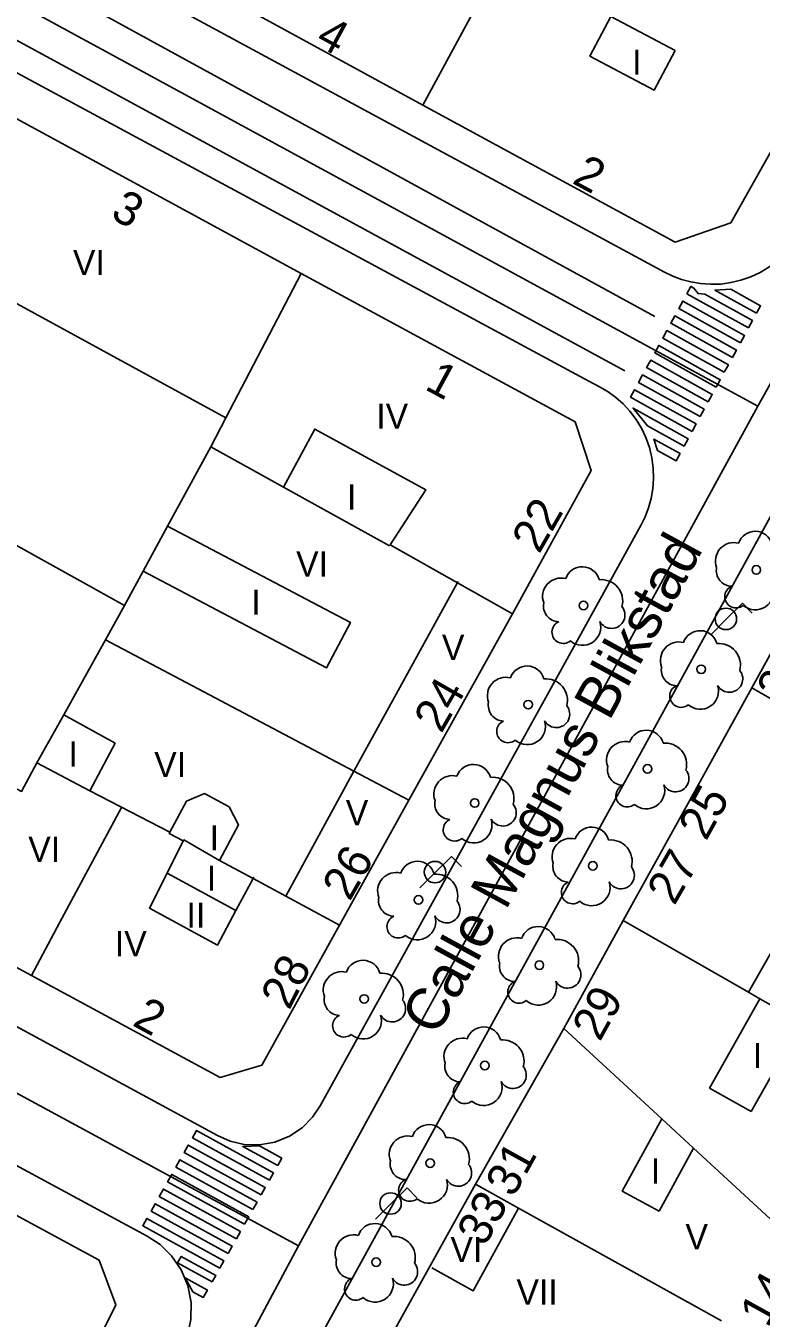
# Model space of a CAD drawing. Extents: x 282771 to 285132, y 4823109 to 4825496.
# Drawn here: x 284410.2 to 284453.9, y 4823928.7 to 4824005.5 of the extents above; entities that cross this region are included whole.
import ezdxf

# ---------------------------------------------------------------- set-up
doc = ezdxf.new("R2010")
doc.units = 0
for name, color, linetype in [('ACERA-BORDILLO', 7, 'Continuous'), ('ARBOL', 7, 'Continuous'), ('CALLE-EJE', 7, 'Continuous'), ('CALLE-TEXTO', 7, 'Continuous'), ('EDIFICIO', 7, 'Continuous'), ('FAROLA', 7, 'Continuous'), ('INTERIOR-EDIFICIO', 7, 'Continuous'), ('MEDIANERA', 7, 'Continuous'), ('NUM-LOCAL', 7, 'Continuous'), ('NUM-PORTAL', 7, 'Continuous'), ('PASO-PEATONES', 7, 'Continuous'), ('SENAL-VIARIA', 7, 'Continuous'), ('TXT-ALTURA-EDIFICIO', 7, 'Continuous')]:
    doc.layers.add(name, color=color, linetype=linetype)

msp = doc.modelspace()

# ---------------------------------------------------------------- linework, layer by layer
at = {"layer": 'ACERA-BORDILLO'}
for points in [[(284470.994, 4824019.895), (284456.253, 4823993.222), (284455.973, 4823992.765), (284455.642, 4823992.32), (284455.259, 4823991.897), (284454.828, 4823991.502), (284454.35, 4823991.145), (284453.83, 4823990.833), (284453.276, 4823990.572), (284452.695, 4823990.368), (284452.097, 4823990.225), (284451.49, 4823990.144), (284450.884, 4823990.126), (284450.289, 4823990.167), (284449.712, 4823990.265), (284449.161, 4823990.414), (284448.642, 4823990.608), (284448.159, 4823990.841), (284307.195, 4824067.118)], [(284308.707, 4824000.751), (284421.585, 4823939.515), (284422.338, 4823939.185), (284423.188, 4823938.99), (284424.096, 4823938.966), (284425.009, 4823939.129), (284425.87, 4823939.476), (284426.625, 4823939.98), (284427.241, 4823940.597), (284427.703, 4823941.278), (284444.335, 4823971.405), (284446.762, 4823975.822), (284447.001, 4823976.309), (284447.202, 4823976.833), (284447.356, 4823977.391), (284447.458, 4823977.975), (284447.502, 4823978.579), (284447.484, 4823979.195), (284447.401, 4823979.811), (284447.255, 4823980.419), (284447.046, 4823981.009), (284446.778, 4823981.57), (284446.458, 4823982.096), (284446.091, 4823982.578), (284445.687, 4823983.012), (284445.253, 4823983.395), (284444.799, 4823983.725), (284444.332, 4823984.002), (284443.655, 4823984.365), (284333.577, 4824043.77)], [(284306.14, 4823993.725), (284417.423, 4823933.533)], [(284421.353, 4823915.992), (284462.205, 4823990.465)], [(284417.423, 4823933.533), (284418.18, 4823933.031), (284418.868, 4823932.358), (284419.434, 4823931.532), (284419.83, 4823930.59), (284420.026, 4823929.587), (284420.017, 4823928.586), (284419.82, 4823927.644), (284419.471, 4823926.805), (284416.792, 4823921.715), (284400.822, 4823891.37), (284400.322, 4823890.601), (284399.648, 4823889.9), (284398.815, 4823889.322), (284397.862, 4823888.918), (284396.846, 4823888.719), (284395.833, 4823888.731), (284394.882, 4823888.934), (284394.037, 4823889.291), (284281.683, 4823950.587)]]:
    msp.add_lwpolyline(points, dxfattribs=at)
at = {"layer": 'ARBOL'}
for centre in [(284453.605, 4823973.145), (284443.335, 4823971.035), (284450.335, 4823967.235), (284440.055, 4823965.135), (284447.135, 4823961.315), (284436.875, 4823959.285), (284443.895, 4823955.555), (284433.535, 4823953.525), (284440.715, 4823949.645), (284430.305, 4823947.635), (284437.475, 4823943.675), (284434.225, 4823937.866), (284431.015, 4823931.986)]:
    msp.add_circle(centre, 0.255, dxfattribs=at)
for centre, radius, start, end in [((284453.535, 4823974.405), 1.038, 15.64228, 161.38435), ((284452.275, 4823973.675), 1.097, 75.4318, 200.55608), ((284443.265, 4823972.295), 1.038, 15.64228, 161.38435), ((284452.165, 4823973.105), 0.935, 168.59898, 268.13236), ((284442.005, 4823971.565), 1.097, 75.4318, 200.55608), ((284444.395, 4823971.295), 1.272, 345.03273, 95.79925), ((284452.405, 4823971.555), 0.672, 113.73672, 309.4725), ((284453.545, 4823971.855), 1.086, 228.95447, 17.92796), ((284441.895, 4823970.995), 0.935, 168.59898, 268.13236), ((284445.005, 4823970.465), 0.797, 208.96246, 38.99103), ((284442.135, 4823969.445), 0.672, 113.73672, 309.4725), ((284443.275, 4823969.745), 1.086, 228.95447, 17.92796), ((284450.265, 4823968.495), 1.038, 15.64228, 161.38435), ((284449.005, 4823967.765), 1.097, 75.4318, 200.55608), ((284451.395, 4823967.495), 1.272, 345.03273, 95.79925), ((284439.985, 4823966.395), 1.038, 15.64228, 161.38435), ((284448.895, 4823967.195), 0.935, 168.59898, 268.13236), ((284452.005, 4823966.665), 0.797, 208.96246, 38.99103), ((284438.725, 4823965.665), 1.097, 75.4318, 200.55608), ((284441.115, 4823965.395), 1.272, 345.03273, 95.79925), ((284449.135, 4823965.645), 0.672, 113.73672, 309.4725), ((284450.275, 4823965.945), 1.086, 228.95447, 17.92796), ((284438.615, 4823965.095), 0.935, 168.59898, 268.13236), ((284441.725, 4823964.565), 0.797, 208.96246, 38.99103), ((284438.855, 4823963.545), 0.672, 113.73672, 309.4725), ((284439.995, 4823963.845), 1.086, 228.95447, 17.92796), ((284447.065, 4823962.575), 1.038, 15.64228, 161.38435), ((284445.805, 4823961.845), 1.097, 75.4318, 200.55608), ((284448.195, 4823961.575), 1.272, 345.03273, 95.79925), ((284436.805, 4823960.545), 1.038, 15.64228, 161.38435), ((284445.695, 4823961.275), 0.935, 168.59898, 268.13236), ((284448.805, 4823960.745), 0.797, 208.96246, 38.99103), ((284435.545, 4823959.815), 1.097, 75.4318, 200.55608), ((284437.935, 4823959.545), 1.272, 345.03273, 95.79925), ((284445.935, 4823959.725), 0.672, 113.73672, 309.4725), ((284447.075, 4823960.025), 1.086, 228.95447, 17.92796), ((284435.435, 4823959.245), 0.935, 168.59898, 268.13236), ((284438.545, 4823958.715), 0.797, 208.96246, 38.99103), ((284435.675, 4823957.695), 0.672, 113.73672, 309.4725), ((284436.815, 4823957.995), 1.086, 228.95447, 17.92796), ((284442.565, 4823956.085), 1.097, 75.4318, 200.55608), ((284443.825, 4823956.815), 1.038, 15.64228, 161.38435), ((284444.955, 4823955.815), 1.272, 345.03273, 95.79925), ((284433.465, 4823954.785), 1.038, 15.64228, 161.38435), ((284442.455, 4823955.515), 0.935, 168.59898, 268.13236), ((284432.205, 4823954.055), 1.097, 75.4318, 200.55608), ((284434.595, 4823953.785), 1.272, 345.03273, 95.79925), ((284445.565, 4823954.985), 0.797, 208.96246, 38.99103), ((284442.695, 4823953.965), 0.672, 113.73672, 309.4725), ((284443.835, 4823954.265), 1.086, 228.95447, 17.92796), ((284432.095, 4823953.485), 0.935, 168.59898, 268.13236), ((284435.205, 4823952.955), 0.797, 208.96246, 38.99103), ((284432.335, 4823951.935), 0.672, 113.73672, 309.4725), ((284433.475, 4823952.235), 1.086, 228.95447, 17.92796), ((284440.645, 4823950.905), 1.038, 15.64228, 161.38435), ((284439.385, 4823950.175), 1.097, 75.4318, 200.55608), ((284441.775, 4823949.905), 1.272, 345.03273, 95.79925), ((284430.235, 4823948.895), 1.038, 15.64228, 161.38435), ((284439.275, 4823949.605), 0.935, 168.59898, 268.13236), ((284442.385, 4823949.075), 0.797, 208.96246, 38.99103), ((284428.975, 4823948.165), 1.097, 75.4318, 200.55608), ((284431.365, 4823947.895), 1.272, 345.03273, 95.79925), ((284440.655, 4823948.355), 1.086, 228.95447, 17.92796), ((284439.515, 4823948.055), 0.672, 113.73672, 309.4725), ((284428.865, 4823947.595), 0.935, 168.59898, 268.13236), ((284431.975, 4823947.065), 0.797, 208.96246, 38.99103), ((284429.105, 4823946.045), 0.672, 113.73672, 309.4725), ((284430.245, 4823946.345), 1.086, 228.95447, 17.92796), ((284437.405, 4823944.935), 1.038, 15.64228, 161.38435), ((284436.145, 4823944.205), 1.097, 75.4318, 200.55608), ((284438.535, 4823943.935), 1.272, 345.03273, 95.79925), ((284436.035, 4823943.635), 0.935, 168.59898, 268.13236), ((284439.145, 4823943.106), 0.797, 208.96246, 38.99103), ((284436.275, 4823942.086), 0.672, 113.73672, 309.4725), ((284437.415, 4823942.386), 1.086, 228.95447, 17.92796), ((284432.895, 4823938.396), 1.097, 75.4318, 200.55608), ((284434.155, 4823939.126), 1.038, 15.64228, 161.38435), ((284435.285, 4823938.126), 1.272, 345.03273, 95.79925), ((284432.785, 4823937.826), 0.935, 168.59898, 268.13236), ((284435.895, 4823937.296), 0.797, 208.96246, 38.99103), ((284433.025, 4823936.276), 0.672, 113.73672, 309.4725), ((284434.165, 4823936.576), 1.086, 228.95447, 17.92796), ((284430.945, 4823933.246), 1.038, 15.64228, 161.38435), ((284429.685, 4823932.516), 1.097, 75.4318, 200.55608), ((284432.075, 4823932.246), 1.272, 345.03273, 95.79925), ((284429.575, 4823931.946), 0.935, 168.59898, 268.13236), ((284432.685, 4823931.416), 0.797, 208.96246, 38.99103), ((284429.815, 4823930.396), 0.672, 113.73672, 309.4725), ((284430.955, 4823930.696), 1.086, 228.95447, 17.92796)]:
    msp.add_arc(centre, radius, start, end, dxfattribs=at)
at = {"layer": 'CALLE-EJE'}
for points in [[(284328.571, 4824051.007), (284453.697, 4823982.89)], [(284464.775, 4824002.745), (284453.697, 4823982.89)], [(284426.415, 4823932.956), (284301.216, 4824000.835)], [(284453.697, 4823982.89), (284426.415, 4823932.956)], [(284426.415, 4823932.956), (284414.135, 4823909.946)]]:
    msp.add_lwpolyline(points, dxfattribs=at)
at = {"layer": 'EDIFICIO'}
for points in [[(284471.271, 4824027.901), (284452.082, 4823993.789), (284448.784, 4823992.639), (284433.785, 4824000.785), (284423.195, 4824006.555)], [(284395.235, 4824007.775), (284408.475, 4824000.595), (284426.565, 4823990.775), (284442.835, 4823981.955), (284443.785, 4823979.055), (284439.125, 4823970.535), (284432.955, 4823959.445), (284428.845, 4823952.015), (284424.235, 4823943.705), (284421.755, 4823942.975), (284410.535, 4823949.025), (284405.565, 4823951.715), (284387.255, 4823961.585), (284374.335, 4823968.555), (284368.686, 4823971.605), (284360.486, 4823976.025), (284333.656, 4823990.495), (284310.646, 4824002.805), (284309.266, 4824004.005), (284309.096, 4824004.975), (284309.106, 4824005.735)], [(284329.756, 4823977.935), (284340.116, 4823972.345), (284348.256, 4823967.955), (284359.556, 4823961.855), (284370.166, 4823956.125), (284380.585, 4823950.505), (284391.185, 4823944.785), (284398.095, 4823941.055), (284405.305, 4823937.126), (284414.555, 4823932.096), (284415.545, 4823929.446), (284407.455, 4823913.096), (284397.155, 4823893.316), (284394.155, 4823892.136), (284384.205, 4823897.416), (284372.886, 4823903.486)], [(284454.035, 4823927.106), (284449.415, 4823918.996), (284438.735, 4823900.656), (284435.315, 4823899.816), (284430.375, 4823903.936), (284422.825, 4823910.786), (284428.095, 4823920.706), (284432.355, 4823928.386), (284436.915, 4823936.616), (284442.175, 4823945.885), (284445.705, 4823952.295), (284449.535, 4823959.235), (284453.335, 4823966.135), (284457.375, 4823973.465)]]:
    msp.add_lwpolyline(points, dxfattribs=at)
at = {"layer": 'FAROLA'}
for p, q in [((284452.777, 4823971.164), (284451.837, 4823970.234)), ((284453.367, 4823970.574), (284452.777, 4823971.164)), ((284451.837, 4823970.234), (284450.907, 4823969.294)), ((284435.493, 4823956.105), (284434.553, 4823955.175)), ((284436.083, 4823955.515), (284435.493, 4823956.105)), ((284434.553, 4823955.175), (284433.623, 4823954.235)), ((284432.854, 4823936.404), (284431.914, 4823935.474)), ((284433.444, 4823935.814), (284432.854, 4823936.404)), ((284431.914, 4823935.474), (284430.984, 4823934.534))]:
    msp.add_line(p, q, dxfattribs=at)
for centre in [(284451.797, 4823970.234), (284434.513, 4823955.175), (284431.874, 4823935.474)]:
    msp.add_circle(centre, 0.637, dxfattribs=at)
at = {"layer": 'INTERIOR-EDIFICIO'}
for points in [[(284448.775, 4824004.025), (284447.535, 4824001.675), (284443.715, 4824003.695), (284444.955, 4824006.055), (284448.775, 4824004.025)], [(284385.065, 4823988.685), (284379.735, 4823991.605), (284377.629, 4823987.793), (284382.906, 4823984.635), (284380.396, 4823979.925), (284393.385, 4823972.865), (284391.721, 4823969.802), (284409.955, 4823959.975), (284410.865, 4823961.665), (284414.014, 4823960.003), (284415.505, 4823962.835), (284412.459, 4823964.525), (284414.945, 4823968.985), (284416.065, 4823971.035), (284417.172, 4823973.067), (284428.075, 4823967.325), (284429.495, 4823970.025), (284418.633, 4823975.75), (284421.195, 4823980.455), (284422.099, 4823982.193), (284403.875, 4823992.145), (284402.242, 4823989.147), (284389.098, 4823996.254), (284385.065, 4823988.685)], [(284431.818, 4823974.578), (284425.522, 4823978.061), (284427.375, 4823981.515), (284433.965, 4823977.915), (284431.855, 4823974.645)], [(284418.765, 4823957.545), (284419.755, 4823959.405), (284420.815, 4823959.845), (284422.295, 4823959.055), (284422.845, 4823957.985), (284421.713, 4823955.867), (284423.709, 4823954.79), (284422.685, 4823952.895), (284421.585, 4823950.835), (284417.545, 4823953.035), (284418.595, 4823955.115), (284419.562, 4823957.029), (284418.729, 4823957.479), (284418.765, 4823957.545)], [(284453.295, 4823940.946), (284450.825, 4823942.336), (284453.82, 4823947.652), (284453.138, 4823948.042), (284455.325, 4823951.865), (284457.495, 4823950.635), (284455.304, 4823946.802), (284456.295, 4823946.235), (284453.295, 4823940.946)], [(284447.825, 4823935.016), (284445.645, 4823936.216), (284447.99, 4823940.511), (284449.876, 4823938.767), (284447.825, 4823935.016)]]:
    msp.add_lwpolyline(points, dxfattribs=at)
at = {"layer": 'MEDIANERA'}
for points in [[(284433.785, 4824000.785), (284438.045, 4824008.675)], [(284426.565, 4823990.775), (284422.099, 4823982.193)], [(284397.885, 4823981.145), (284416.065, 4823971.035)], [(284425.522, 4823978.061), (284421.195, 4823980.455)], [(284418.633, 4823975.75), (284417.172, 4823973.067)], [(284439.125, 4823970.535), (284431.855, 4823974.645)], [(284429.698, 4823961.171), (284435.831, 4823972.357), (284435.885, 4823972.455)], [(284414.945, 4823968.985), (284429.698, 4823961.171)], [(284460.547, 4823961.987), (284453.335, 4823966.135)], [(284410.865, 4823961.665), (284412.459, 4823964.525)], [(284425.665, 4823953.795), (284429.698, 4823961.171)], [(284429.698, 4823961.171), (284432.955, 4823959.445)], [(284418.765, 4823957.545), (284414.014, 4823960.003)], [(284415.885, 4823959.015), (284412.215, 4823952.165), (284410.535, 4823949.025)], [(284421.713, 4823955.867), (284419.595, 4823957.095), (284419.562, 4823957.029)], [(284422.685, 4823952.895), (284418.595, 4823955.115)], [(284423.755, 4823954.875), (284423.709, 4823954.79), (284428.845, 4823952.015)], [(284453.138, 4823948.042), (284445.705, 4823952.295)], [(284455.304, 4823946.802), (284453.82, 4823947.652)], [(284447.99, 4823940.511), (284442.175, 4823945.885)], [(284456.955, 4823932.226), (284449.876, 4823938.767)], [(284439.474, 4823935.194), (284436.915, 4823936.616)], [(284434.325, 4823931.646), (284436.785, 4823930.286), (284439.474, 4823935.194)], [(284451.546, 4823928.488), (284439.474, 4823935.194)]]:
    msp.add_lwpolyline(points, dxfattribs=at)
at = {"layer": 'PASO-PEATONES'}
for points in [[(284453.139, 4823987.531), (284449.482, 4823989.566), (284449.721, 4823990.005), (284449.903, 4823989.904), (284450.149, 4823989.575), (284450.557, 4823989.54), (284453.378, 4823987.97)], [(284453.617, 4823988.409), (284451.145, 4823989.785), (284452.095, 4823989.828), (284453.856, 4823988.848)], [(284452.661, 4823986.652), (284449.004, 4823988.688), (284449.243, 4823989.127), (284452.9, 4823987.091)], [(284452.183, 4823985.774), (284448.526, 4823987.809), (284448.765, 4823988.249), (284452.422, 4823986.213)], [(284451.705, 4823984.896), (284448.048, 4823986.931), (284448.287, 4823987.37), (284451.944, 4823985.335)], [(284451.227, 4823984.017), (284447.569, 4823986.053), (284447.808, 4823986.492), (284451.466, 4823984.456)], [(284450.749, 4823983.139), (284447.091, 4823985.174), (284447.33, 4823985.614), (284450.988, 4823983.578)], [(284450.271, 4823982.261), (284446.613, 4823984.296), (284446.852, 4823984.735), (284450.51, 4823982.7)], [(284449.793, 4823981.382), (284446.135, 4823983.418), (284446.374, 4823983.857), (284450.032, 4823981.821)], [(284447.133, 4823981.718), (284446.282, 4823982.763), (284449.554, 4823980.943), (284449.315, 4823980.504)], [(284447.737, 4823980.237), (284447.524, 4823980.928), (284449.076, 4823980.065), (284448.836, 4823979.625)], [(284424.678, 4823936.856), (284420.101, 4823939.381), (284420.347, 4823939.816), (284424.923, 4823937.292)], [(284424.187, 4823935.985), (284419.611, 4823938.51), (284419.856, 4823938.945), (284424.433, 4823936.421)], [(284425.169, 4823937.728), (284423.098, 4823938.87), (284424.085, 4823938.896), (284425.414, 4823938.163)], [(284423.696, 4823935.114), (284419.12, 4823937.638), (284419.365, 4823938.074), (284423.942, 4823935.549)], [(284423.206, 4823934.242), (284418.629, 4823936.767), (284418.874, 4823937.203), (284423.451, 4823934.678)], [(284422.715, 4823933.371), (284418.138, 4823935.896), (284418.383, 4823936.331), (284422.96, 4823933.807)], [(284422.224, 4823932.5), (284417.647, 4823935.024), (284417.893, 4823935.46), (284422.469, 4823932.935)], [(284421.733, 4823931.629), (284417.156, 4823934.153), (284417.402, 4823934.589), (284421.978, 4823932.064)], [(284421.27, 4823930.808), (284419.221, 4823931.938), (284419.438, 4823932.323), (284421.487, 4823931.193)], [(284420.127, 4823930.23), (284419.665, 4823931.056), (284420.997, 4823930.322), (284420.751, 4823929.886)]]:
    msp.add_lwpolyline(points, close=True, dxfattribs=at)
at = {"layer": 'SENAL-VIARIA'}
for points in [[(284337.933, 4824043.656), (284445.802, 4823984.989)], [(284398.739, 4824014.962), (284447.57, 4823988.218)]]:
    msp.add_lwpolyline(points, dxfattribs=at)

# ---------------------------------------------------------------- texts
at = {"layer": 'CALLE-TEXTO'}
msp.add_text('Calle Magnus Blikstad', height=2.5, rotation=61.34927, dxfattribs=at).set_placement((284434.614, 4823945.355))
at = {"layer": 'NUM-LOCAL'}
for s, rotation, p in [('22', 60.14004, (284440.706, 4823974.046)), ('27', 59.93142, (284448.737, 4823953.137)), ('28', 63.02416, (284425.857, 4823946.916)), ('14', 61.03004, (284454.277, 4823928.033))]:
    msp.add_text(s, height=2, rotation=rotation, dxfattribs=at).set_placement(p)
at = {"layer": 'NUM-PORTAL'}
for s, rotation, p in [('4', 331.57004, (284427.335, 4824004.4)), ('2', 331.57004, (284442.598, 4823996.173)), ('3', 331.49004, (284415.164, 4823994.101)), ('1', 331.49004, (284433.839, 4823983.918)), ('23', 61.03004, (284455.264, 4823965.177)), ('24', 60.14004, (284434.894, 4823963.372)), ('25', 61.03004, (284450.623, 4823956.979)), ('26', 60.14004, (284429.449, 4823953.391)), ('29', 61.03004, (284444.311, 4823945.045)), ('2', 331.49004, (284416.468, 4823946.093)), ('31', 61.03004, (284439.17, 4823935.776)), ('33', 61.03004, (284437.469, 4823932.854))]:
    msp.add_text(s, height=2, rotation=rotation, dxfattribs=at).set_placement(p)
at = {"layer": 'TXT-ALTURA-EDIFICIO'}
for s, p in [('I', (284446.234, 4824002.585)), ('VI', (284413.005, 4823990.675)), ('IV', (284431.026, 4823981.535)), ('I', (284429.284, 4823976.735)), ('VI', (284426.265, 4823972.745)), ('I', (284423.604, 4823970.475)), ('V', (284434.926, 4823967.785)), ('I', (284412.742, 4823961.443)), ('VI', (284417.835, 4823960.825)), ('V', (284429.216, 4823957.955)), ('I', (284421.124, 4823956.465)), ('VI', (284410.353, 4823955.783)), ('I', (284420.964, 4823954.065)), ('II', (284419.754, 4823951.865)), ('IV', (284415.496, 4823950.175)), ('I', (284453.394, 4823943.526)), ('I', (284447.333, 4823936.658)), ('V', (284449.396, 4823932.746)), ('VI', (284435.435, 4823931.986)), ('VII', (284439.355, 4823929.456))]:
    msp.add_text(s, height=1.5, rotation=0.00004, dxfattribs=at).set_placement(p)

doc.saveas('drawing.dxf')
